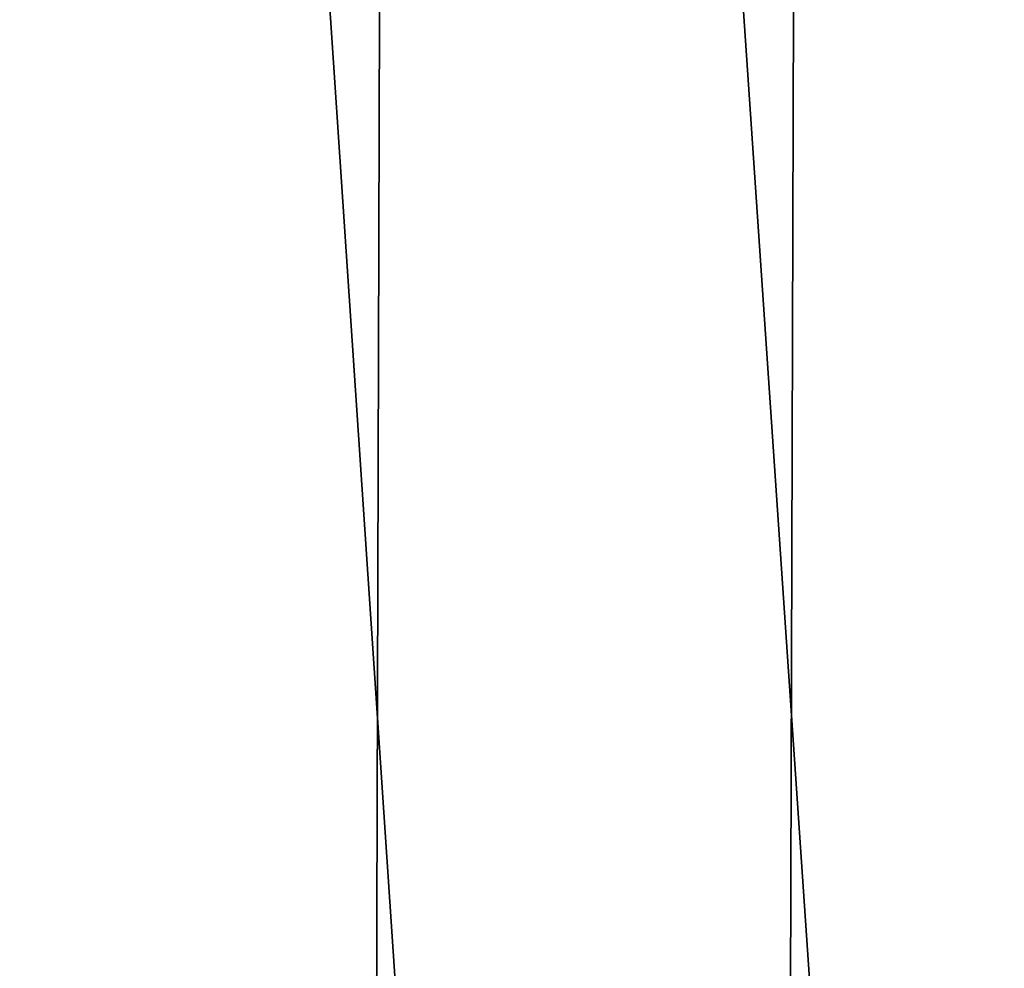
# Model space of a CAD drawing. Header units: metres. Extents: x -240 to 45, y -77 to 27.
# Tile 663 of 1056: x 11.46 to 13.7, y -64.53 to -62.37. Entities that reach past the tile are written whole.
import ezdxf

# ---------------------------------------------------------------- set-up
doc = ezdxf.new("R2010")
doc.units = ezdxf.units.M
doc.layers.add('solid_102011X2', color=7, linetype='CONTINUOUS')

msp = doc.modelspace()

# ---------------------------------------------------------------- linework, layer by layer
at = {"layer": 'solid_102011X2'}
for points in [[(11.231543, -62.099998, 119.810783), (12.146783, -75.997673, 120.199196), (13.083017, -75.997673, 120.542603), (12.150477, -62.099998, 120.200661)], [(11.231543, -62.099998, 119.810783), (11.315649, -69.449944, 119.84874), (12.146783, -75.997673, 120.199196)], [(11.319737, -75.997673, 83.349434), (11.358722, -62.099998, 83.332008), (12.280353, -62.099998, 82.948547), (12.239622, -75.997673, 82.964363)], [(12.150477, -62.099998, 120.200661), (13.083017, -75.997673, 120.542603), (14.035205, -75.997673, 120.838921), (13.08772, -62.099998, 120.544197)], [(12.239622, -75.997673, 82.964363), (12.280353, -62.099998, 82.948547), (13.219968, -62.099998, 82.611549), (13.177557, -75.997673, 82.625633)], [(13.08772, -62.099998, 120.544197), (14.035205, -75.997673, 120.838921), (15.000978, -75.997673, 121.087402), (14.040936, -62.099998, 120.840546)], [(13.177557, -75.997673, 82.625633), (13.219968, -62.099998, 82.611549), (14.175228, -62.099998, 82.321854), (14.13121, -75.997673, 82.334068)]]:
    msp.add_3dface(points, dxfattribs=at)

doc.saveas('drawing.dxf')
